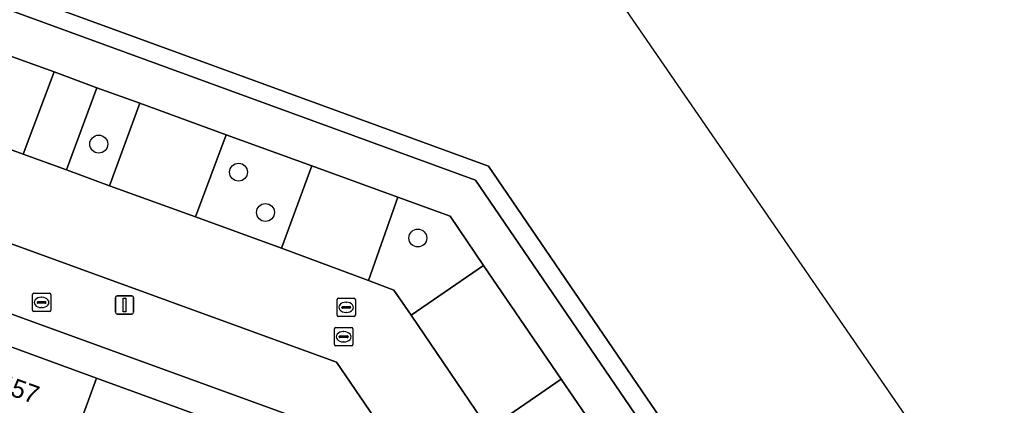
# Model space of a CAD drawing. Extents: x 155275 to 156265, y 382654 to 383635.
# Drawn here: x 155935.7 to 155988.8, y 383489.8 to 383510.8 of the extents above; entities that cross this region are included whole.
import ezdxf

# ---------------------------------------------------------------- set-up
doc = ezdxf.new("R2010")
doc.units = 0
for name, color, linetype in [('IMGEO_Berm_groen', 7, 'Continuous'), ('IMGEO_Boom', 7, 'Continuous'), ('IMGEO_Brandkraan', 7, 'Continuous'), ('IMGEO_Erf', 7, 'Continuous'), ('IMGEO_Groenvoorziening', 7, 'Continuous'), ('IMGEO_Lichtmast', 7, 'Continuous'), ('IMGEO_Muur', 7, 'Continuous'), ('IMGEO_Pand', 7, 'Continuous'), ('IMGEO_Pand_nummerreeks', 7, 'Continuous'), ('IMGEO_Parkeervlak_gesloten', 7, 'Continuous'), ('IMGEO_Rijbaan_lokaal_gesloten', 7, 'Continuous'), ('IMGEO_Rioolput', 7, 'Continuous'), ('IMGEO_Voetpad_gesloten', 7, 'Continuous'), ('IMGEO_Voetpad_open', 7, 'Continuous')]:
    doc.layers.add(name, color=color, linetype=linetype)

msp = doc.modelspace()

# ---------------------------------------------------------------- linework, layer by layer
at = {"layer": 'IMGEO_Berm_groen'}
for points in [[(155937.607, 383507.978), (155930.919, 383510.384), (155929.262, 383505.909), (155935.921, 383503.486)], [(155942.284, 383506.261), (155939.942, 383507.112), (155938.282, 383502.628), (155940.626, 383501.76)], [(155951.67, 383502.846), (155947.002, 383504.549), (155945.328, 383500.077), (155950.019, 383498.36)], [(155961.044, 383497.42), (155959.221, 383500.117), (155956.372, 383501.135), (155954.774, 383496.598), (155956.155, 383496.082), (155957.091, 383494.708)], [(155966.622, 383489.253), (155965.278, 383491.229), (155961.323, 383488.498), (155962.663, 383486.537)]]:
    msp.add_lwpolyline(points, close=True, dxfattribs=at)
at = {"layer": 'IMGEO_Boom'}
for centre in [(155940.045, 383504.037), (155947.674, 383502.506), (155949.143, 383500.31), (155957.459, 383498.916)]:
    msp.add_circle(centre, 0.489, dxfattribs=at)
at = {"layer": 'IMGEO_Brandkraan'}
for p, q in [((155936.423, 383494.978), (155936.423, 383495.83)), ((155936.498, 383495.904), (155937.35, 383495.904)), ((155937.424, 383495.83), (155937.424, 383494.978)), ((155936.682, 383495.398), (155936.682, 383495.41)), ((155937.12, 383495.361), (155936.722, 383495.361)), ((155936.725, 383495.447), (155937.123, 383495.447)), ((155936.911, 383495.684), (155936.936, 383495.684)), ((155937.166, 383495.41), (155937.166, 383495.398)), ((155937.35, 383494.904), (155936.498, 383494.904)), ((155936.934, 383495.124), (155936.909, 383495.124))]:
    msp.add_line(p, q, dxfattribs=at)
for points in [[(155936.423, 383494.978), (155936.423, 383495.83)], [(155936.498, 383495.904), (155937.35, 383495.904)], [(155937.424, 383495.83), (155937.424, 383494.978)], [(155937.35, 383494.904), (155936.498, 383494.904)]]:
    msp.add_lwpolyline(points, dxfattribs=at)
for centre, radius, start, end in [((155936.5, 383495.828), 0.0765, 91.552, 178.448), ((155936.5, 383495.828), 0.0765, 91.552, 178.448), ((155937.348, 383495.828), 0.0765, 1.552, 88.448), ((155937.348, 383495.828), 0.0765, 1.552, 88.448), ((155936.722, 383495.407), 0.0403, 85.8775, 175.7526), ((155936.719, 383495.397), 0.0366, 178.938, 274.7102), ((155937.123, 383495.404), 0.043, 264.8664, 352.4533), ((155937.127, 383495.409), 0.0386, 1.7309, 96.639), ((155936.5, 383494.98), 0.0765, 181.552, 268.448), ((155936.5, 383494.98), 0.0765, 181.552, 268.448), ((155937.348, 383494.98), 0.0765, 271.552, 358.448), ((155937.348, 383494.98), 0.0765, 271.552, 358.448)]:
    msp.add_arc(centre, radius, start, end, dxfattribs=at)
for centre, major_axis, ratio, start_param, end_param in [((155936.91, 383495.404), (-0.387, 0.002), 0.722429, 4.712389, 7.853982), ((155936.935, 383495.404), (-0.39, 0.002), 0.717154, 1.570796, 4.712389)]:
    msp.add_ellipse(centre, major_axis=major_axis, ratio=ratio, start_param=start_param, end_param=end_param, dxfattribs=at)
at = {"layer": 'IMGEO_Erf'}
for points in [[(155987.402, 383435.238), (155972.138, 383457.579), (155950.508, 383489.236), (155919.972, 383500.328)], [(155933.293, 383493.688), (155939.914, 383491.279), (155949.307, 383487.862), (155950.273, 383489.112), (155950.52, 383488.921), (155949.548, 383487.675), (155955.198, 383479.41), (155959.147, 383473.634), (155960.468, 383474.537), (155960.649, 383474.273), (155959.328, 383473.37), (155963.301, 383467.56), (155967.273, 383461.749), (155968.594, 383462.652), (155968.774, 383462.388), (155967.454, 383461.485), (155971.429, 383455.671), (155975.403, 383449.857), (155976.724, 383450.76), (155976.904, 383450.496), (155975.583, 383449.594)]]:
    msp.add_lwpolyline(points, dxfattribs=at)
at = {"layer": 'IMGEO_Groenvoorziening'}
for points in [[(156077.613, 383392.955), (156060.906, 383377.872), (156033.643, 383417.396), (156029.627, 383419.53), (156026.666, 383422.619), (156024.014, 383425.859), (156021.583, 383429.16), (156019.834, 383431.785), (156017.964, 383435.163), (156016.546, 383438.011), (156015.933, 383441.442), (156016.071, 383442.87), (156015.918, 383443.091), (156010.766, 383450.56), (156010.491, 383449.896), (155989.351, 383464.352), (155992.741, 383476.69), (155966.951, 383514.078), (155939.575, 383524.181), (155936.941, 383516.936), (155887.28, 383532.207), (155890.193, 383542.405)], [(155860.774, 383539.484), (155872.009, 383535.388), (155874.61, 383534.44), (155879.334, 383532.718), (155948.02, 383507.678), (155961.313, 383502.832), (156024.216, 383410.791), (156045.134, 383380.182), (156062.326, 383354.842), (156061.594, 383354.31), (156061.773, 383354.047), (156065.694, 383357.527)]]:
    msp.add_lwpolyline(points, dxfattribs=at)
at = {"layer": 'IMGEO_Lichtmast'}
for p, q in [((155940.955, 383494.865), (155940.955, 383495.665)), ((155940.955, 383495.665), (155940.955, 383494.865)), ((155941.055, 383495.765), (155941.845, 383495.765)), ((155941.845, 383495.765), (155941.055, 383495.765)), ((155941.945, 383495.665), (155941.945, 383494.865)), ((155941.945, 383494.865), (155941.945, 383495.665)), ((155941.845, 383494.765), (155941.055, 383494.765)), ((155941.055, 383494.765), (155941.845, 383494.765))]:
    msp.add_line(p, q, dxfattribs=at)
msp.add_lwpolyline([(155941.375, 383495.64), (155941.525, 383495.64), (155941.525, 383494.89), (155941.375, 383494.89), (155941.375, 383495.64)], dxfattribs=at)
for centre, start, end in [((155941.055, 383495.665), 90, 180), ((155941.055, 383495.665), 90, 180), ((155941.845, 383495.665), 0, 90), ((155941.845, 383495.665), 360, 90), ((155941.055, 383494.865), 180, 270), ((155941.055, 383494.865), 180, 270), ((155941.845, 383494.865), 270, 0), ((155941.845, 383494.865), 270, 0)]:
    msp.add_arc(centre, 0.1, start, end, dxfattribs=at)
at = {"layer": 'IMGEO_Muur'}
msp.add_lwpolyline([(155853.664, 383555.887), (155849.008, 383542.715), (155933.682, 383511.885), (155960.607, 383502.077), (156005.367, 383436.549), (156022.591, 383411.367), (156024.216, 383410.791), (155961.313, 383502.832), (155948.02, 383507.678), (155879.334, 383532.718), (155874.61, 383534.44), (155872.009, 383535.388), (155860.774, 383539.484), (155850.28, 383543.31), (155854.71, 383555.5)], close=True, dxfattribs=at)
at = {"layer": 'IMGEO_Pand'}
for points in [[(155939.914, 383491.279), (155933.293, 383493.688), (155933.143, 383493.743), (155930.012, 383485.098), (155930.23, 383485.019), (155936.546, 383482.728), (155936.781, 383482.643)], [(155949.458, 383487.807), (155949.307, 383487.862), (155939.914, 383491.279), (155936.781, 383482.643), (155936.546, 383482.728), (155935.725, 383480.465), (155935.96, 383480.38), (155938.799, 383479.35), (155939.623, 383481.62), (155943.538, 383480.175)]]:
    msp.add_lwpolyline(points, close=True, dxfattribs=at)
at = {"layer": 'IMGEO_Parkeervlak_gesloten'}
for points in [[(155939.942, 383507.112), (155937.607, 383507.978), (155935.921, 383503.486), (155938.282, 383502.628)], [(155947.002, 383504.549), (155942.284, 383506.261), (155940.626, 383501.76), (155945.328, 383500.077)], [(155956.372, 383501.135), (155951.67, 383502.846), (155950.019, 383498.36), (155954.774, 383496.598)], [(155961.044, 383497.42), (155957.091, 383494.708), (155961.323, 383488.498), (155965.278, 383491.229)]]:
    msp.add_lwpolyline(points, close=True, dxfattribs=at)
at = {"layer": 'IMGEO_Rijbaan_lokaal_gesloten'}
for points in [[(155853.664, 383555.887), (155848.443, 383557.813), (155839.582, 383533.423), (155873.88, 383520.938), (155953.014, 383492.142), (155990.266, 383437.67), (156009.401, 383409.628), (156027.144, 383383.663), (156049.518, 383350.943)], [(155990.809, 383445.385), (155983.746, 383455.707), (155982.058, 383458.169), (155979.229, 383462.314), (155977.774, 383464.454), (155976.061, 383466.946), (155974.022, 383469.939), (155969.78, 383476.14), (155966.975, 383480.26), (155965.556, 383482.323), (155964.09, 383484.442), (155962.663, 383486.537), (155961.323, 383488.498), (155957.091, 383494.708), (155956.155, 383496.082), (155954.774, 383496.598), (155950.019, 383498.36), (155945.328, 383500.077), (155940.626, 383501.76), (155938.282, 383502.628), (155935.921, 383503.486), (155929.262, 383505.909)]]:
    msp.add_lwpolyline(points, dxfattribs=at)
at = {"layer": 'IMGEO_Rioolput'}
for p, q in [((155953.049, 383494.712), (155953.049, 383495.564)), ((155953.124, 383495.638), (155953.976, 383495.638)), ((155953.537, 383495.418), (155953.562, 383495.418)), ((155954.05, 383495.564), (155954.05, 383494.712)), ((155953.308, 383495.132), (155953.308, 383495.144)), ((155953.746, 383495.095), (155953.348, 383495.095)), ((155953.351, 383495.181), (155953.749, 383495.181)), ((155953.56, 383494.858), (155953.535, 383494.858)), ((155953.792, 383495.144), (155953.792, 383495.132)), ((155953.976, 383494.638), (155953.124, 383494.638)), ((155952.91, 383493.107), (155952.91, 383493.959)), ((155952.985, 383494.033), (155953.837, 383494.033)), ((155953.398, 383493.813), (155953.423, 383493.813)), ((155953.911, 383493.959), (155953.911, 383493.107)), ((155953.169, 383493.527), (155953.169, 383493.539)), ((155953.607, 383493.49), (155953.209, 383493.49)), ((155953.212, 383493.576), (155953.61, 383493.576)), ((155953.421, 383493.253), (155953.396, 383493.253)), ((155953.653, 383493.539), (155953.653, 383493.527)), ((155953.837, 383493.033), (155952.985, 383493.033))]:
    msp.add_line(p, q, dxfattribs=at)
for points in [[(155953.049, 383494.712), (155953.049, 383495.564)], [(155953.124, 383495.638), (155953.976, 383495.638)], [(155954.05, 383495.564), (155954.05, 383494.712)], [(155953.976, 383494.638), (155953.124, 383494.638)], [(155952.91, 383493.107), (155952.91, 383493.959)], [(155952.985, 383494.033), (155953.837, 383494.033)], [(155953.911, 383493.959), (155953.911, 383493.107)], [(155953.837, 383493.033), (155952.985, 383493.033)]]:
    msp.add_lwpolyline(points, dxfattribs=at)
for centre, radius, start, end in [((155953.126, 383495.562), 0.0765, 91.552, 178.448), ((155953.126, 383495.562), 0.0765, 91.552, 178.448), ((155953.974, 383495.562), 0.0765, 1.552, 88.448), ((155953.974, 383495.562), 0.0765, 1.552, 88.448), ((155953.348, 383495.141), 0.0403, 85.8775, 175.7526), ((155953.345, 383495.131), 0.0366, 178.938, 274.7102), ((155953.749, 383495.138), 0.043, 264.8664, 352.4533), ((155953.753, 383495.143), 0.0386, 1.7309, 96.639), ((155953.126, 383494.714), 0.0765, 181.552, 268.448), ((155953.126, 383494.714), 0.0765, 181.552, 268.448), ((155953.974, 383494.714), 0.0765, 271.552, 358.448), ((155953.974, 383494.714), 0.0765, 271.552, 358.448), ((155952.987, 383493.957), 0.0765, 91.552, 178.448), ((155952.987, 383493.957), 0.0765, 91.552, 178.448), ((155953.835, 383493.957), 0.0765, 1.552, 88.448), ((155953.835, 383493.957), 0.0765, 1.552, 88.448), ((155953.209, 383493.536), 0.0403, 85.8775, 175.7526), ((155953.206, 383493.526), 0.0366, 178.938, 274.7102), ((155953.61, 383493.533), 0.043, 264.8664, 352.4533), ((155953.614, 383493.538), 0.0386, 1.7309, 96.639), ((155952.987, 383493.109), 0.0765, 181.552, 268.448), ((155952.987, 383493.109), 0.0765, 181.552, 268.448), ((155953.835, 383493.109), 0.0765, 271.552, 358.448), ((155953.835, 383493.109), 0.0765, 271.552, 358.448)]:
    msp.add_arc(centre, radius, start, end, dxfattribs=at)
for centre, major_axis, ratio, start_param, end_param in [((155953.536, 383495.138), (-0.387, 0.002), 0.722429, 4.712389, 7.853982), ((155953.561, 383495.138), (-0.39, 0.002), 0.717154, 1.570796, 4.712389), ((155953.397, 383493.533), (-0.387, 0.002), 0.722429, 4.712389, 7.853982), ((155953.422, 383493.533), (-0.39, 0.002), 0.717154, 1.570796, 4.712389)]:
    msp.add_ellipse(centre, major_axis=major_axis, ratio=ratio, start_param=start_param, end_param=end_param, dxfattribs=at)
at = {"layer": 'IMGEO_Voetpad_gesloten'}
for points in [[(156005.367, 383436.549), (155960.607, 383502.077), (155933.682, 383511.885)], [(155930.919, 383510.384), (155937.607, 383507.978), (155939.942, 383507.112), (155942.284, 383506.261), (155947.002, 383504.549), (155951.67, 383502.846), (155956.372, 383501.135), (155959.221, 383500.117), (155961.044, 383497.42), (155965.278, 383491.229), (155966.622, 383489.253), (155968.038, 383487.176), (155969.493, 383485.043), (155970.899, 383482.989), (155973.712, 383478.848), (155977.932, 383472.654), (155980.014, 383469.66), (155981.711, 383467.178), (155983.15, 383465.043), (155985.961, 383460.902), (155987.693, 383458.424), (155994.734, 383448.083)]]:
    msp.add_lwpolyline(points, dxfattribs=at)
at = {"layer": 'IMGEO_Voetpad_open'}
for points in [[(156049.518, 383350.943), (156027.144, 383383.663), (156009.401, 383409.628), (155990.266, 383437.67), (155953.014, 383492.142), (155873.88, 383520.938), (155839.582, 383533.423), (155848.443, 383557.813), (155845.338, 383558.959)], [(155835.25, 383531.107), (155856.569, 383523.296), (155872.67, 383517.51), (155876.4, 383516.155), (155915.995, 383501.773), (155915.966, 383501.694), (155915.419, 383500.19), (155915.269, 383500.245), (155912.138, 383491.599), (155912.368, 383491.516), (155911.546, 383489.252), (155915.413, 383487.817), (155915.424, 383487.847), (155916.249, 383490.113), (155919.394, 383498.744), (155919.942, 383500.247), (155919.972, 383500.328), (155950.508, 383489.236), (155972.138, 383457.579), (155987.402, 383435.238), (155987.465, 383435.146), (155988.195, 383434.074), (155990.737, 383430.344)]]:
    msp.add_lwpolyline(points, dxfattribs=at)

# ---------------------------------------------------------------- texts
at = {"layer": 'IMGEO_Pand_nummerreeks'}
msp.add_text('457', height=1, rotation=340.0095, dxfattribs=at).set_placement((155934.462, 383490.602))

doc.saveas('drawing.dxf')
